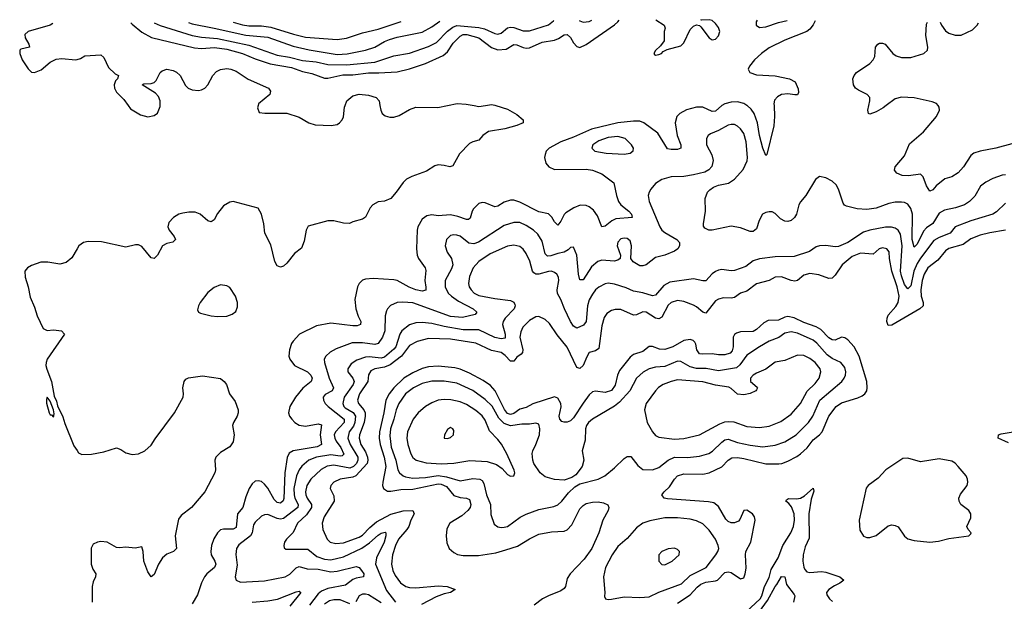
# Model space of a CAD drawing. Header units: inches. Extents: x 1649636 to 1815363, y 506543 to 641975.
# Tile 290 of 656: x 1649636 to 1655883, y 636855 to 640544. Entities that reach past the tile are written whole.
import ezdxf

# ---------------------------------------------------------------- set-up
doc = ezdxf.new("R2010")
doc.units = ezdxf.units.IN
doc.header["$MEASUREMENT"] = 0
for name, color, linetype in [('B6643', 7, 'Continuous'), ('B6644', 7, 'Continuous'), ('B6653', 7, 'Continuous'), ('B6654', 7, 'Continuous')]:
    doc.layers.add(name, color=color, linetype=linetype)

msp = doc.modelspace()

# ---------------------------------------------------------------- linework, layer by layer
at = {"layer": 'B6643', "color": 5, "elevation": 580}
msp.add_lwpolyline([(1650000, 639089.9), (1649966.9, 639033.1), (1649930, 639004.2), (1649890, 638993), (1649813.6, 639006.4), (1649770, 639005.7), (1649710, 638985.7), (1649684.9, 638970), (1649669.4, 638950), (1649670.1, 638910), (1649689.6, 638850), (1649703.3, 638783.3), (1649730, 638721.3), (1649746.1, 638666.1), (1649784.4, 638584.4), (1649810, 638571.9), (1649850, 638577.7), (1649900.5, 638570), (1649920.2, 638550), (1649811.2, 638390), (1649803.3, 638370), (1649802.8, 638350), (1649807.2, 638327.2), (1649837.8, 638250), (1649855.6, 638155.6), (1649870, 638123.6), (1649875.7, 638095.7), (1649910, 638025.2), (1649922.6, 637982.6), (1649980.2, 637840.2), (1650000, 637811.6)], dxfattribs=at)
msp.add_lwpolyline([(1649810, 638149.4), (1649805.8, 638134.2), (1649807.1, 638112.9), (1649823.2, 638050), (1649830, 638038.5), (1649837, 638037), (1649850, 638023.7), (1649855.3, 638044.7), (1649850.6, 638070.6), (1649830, 638124.5)], close=True, dxfattribs=at)
at = {"layer": 'B6644', "color": 5, "elevation": 580}
msp.add_lwpolyline([(1649846.5, 640520.8), (1649830, 640509), (1649690.7, 640470), (1649669.1, 640450.9), (1649670.4, 640430), (1649693.4, 640390), (1649698, 640370), (1649642.6, 640357.4), (1649636.3, 640350), (1649636, 640330), (1649652.3, 640290), (1649690, 640232.2), (1649710, 640211.8), (1649730, 640208.7), (1649773.1, 640226.9), (1649830, 640274), (1649867.2, 640292.8), (1649902.7, 640297.3), (1649990, 640290.3), (1650000, 640292.6)], dxfattribs=at)
at = {"layer": 'B6653', "color": 5}
for points, elevation in [([(1652656.4, 640000), (1652730, 639977), (1652790, 639942.4), (1652831, 639910), (1652830.8, 639890), (1652790, 639873), (1652712.9, 639852.9), (1652610, 639834), (1652574.8, 639810), (1652550, 639779), (1652510, 639769.3), (1652490, 639759.3), (1652426.2, 639693.8), (1652383.7, 639616.3), (1652366, 639610), (1652330, 639619.7), (1652290, 639623.1), (1652270, 639616.9), (1652216.1, 639583.9), (1652124.9, 639550), (1652090, 639531.6), (1652068.4, 639511.6), (1652025.3, 639450), (1651990, 639410.5), (1651950, 639393.7), (1651910, 639389), (1651875.6, 639370), (1651859.1, 639350), (1651830, 639292.3), (1651810, 639278.4), (1651750, 639262), (1651728.5, 639251.5), (1651690, 639254.5), (1651630, 639268.2), (1651590, 639268.2), (1651466, 639234), (1651453.1, 639210), (1651440.3, 639139.7), (1651424.7, 639095.3), (1651379.5, 639060.5), (1651330, 638998.8), (1651310, 638981.5), (1651290, 638975.1), (1651270, 638983.9), (1651255.7, 639010), (1651230, 639115.1), (1651191, 639191), (1651183.9, 639250), (1651170.6, 639310), (1651150, 639349.7), (1650990, 639390.5), (1650970, 639387.8), (1650930, 639364.2), (1650890, 639315.5), (1650870, 639274.2), (1650850, 639262.8), (1650830, 639267.4), (1650781.8, 639310), (1650750, 639323), (1650710, 639323.2), (1650670, 639316.7), (1650646.5, 639310), (1650612.2, 639290), (1650582.5, 639257.5), (1650575.5, 639230), (1650583.5, 639210), (1650615.3, 639170), (1650624.5, 639150), (1650607.3, 639132.7), (1650570, 639124.7), (1650541, 639110), (1650510, 639051.1), (1650490, 639028.5), (1650470, 639033.1), (1650410, 639105.6), (1650390, 639116.1), (1650370, 639116.5), (1650310, 639101.5), (1650154.5, 639134.5), (1650070, 639136.5), (1650040.5, 639130), (1650011.7, 639110), (1650000, 639089.9)], 580), ([(1650324.1, 640000), (1650339.1, 639979.1), (1650401.7, 639941.7), (1650450, 639927.3), (1650490, 639936.3), (1650510, 639950.8), (1650527.3, 639992.7), (1650527.4, 640000)], 580), ([(1654089.8, 640000), (1654050, 639964.7), (1654030, 639962.8), (1653970, 639989.4), (1653930, 639989.9), (1653867.5, 639972.5), (1653824.1, 639950), (1653805.3, 639930), (1653794.1, 639890), (1653806.3, 639810), (1653830.2, 639749.8), (1653830.1, 639729.9), (1653810, 639721.8), (1653770, 639720.9), (1653746.1, 639726.1), (1653684.2, 639824.2), (1653595.1, 639890), (1653570, 639899.9), (1653530, 639900.9), (1653430, 639889.2), (1653263.8, 639850), (1653150, 639799.5), (1653069.1, 639770), (1652994.3, 639730), (1652976.9, 639710), (1652969.2, 639690), (1652966.4, 639670), (1652974.2, 639634.2), (1652992.2, 639610), (1653030, 639594.7), (1653230, 639595.1), (1653270, 639589.5), (1653330, 639567.3), (1653404.9, 639510), (1653422.1, 639430), (1653436.1, 639390), (1653450.2, 639370), (1653500.7, 639330), (1653518.5, 639310), (1653521, 639290), (1653419, 639281), (1653392.4, 639267.6), (1653350, 639234), (1653330, 639229.6), (1653301.1, 639301.1), (1653275.7, 639335.7), (1653250, 639356.9), (1653230, 639365.2), (1653192.7, 639367.3), (1653151.3, 639350), (1653101.2, 639318.8), (1653090, 639308), (1653070, 639266.6), (1653050, 639241.1), (1653030, 639262.7), (1653012.3, 639292.3), (1652990, 639313.1), (1652930, 639326.3), (1652810, 639386.1), (1652770, 639398.5), (1652750, 639399.9), (1652710, 639387.7), (1652670, 639360.7), (1652650, 639356.5), (1652590, 639383.4), (1652570, 639385.5), (1652550, 639377.8), (1652515.3, 639344.7), (1652507.1, 639330), (1652494.9, 639285.1), (1652483.4, 639276.6), (1652470, 639276.5), (1652415.8, 639295.8), (1652370, 639305.7), (1652290, 639301), (1652250, 639305.5), (1652219.8, 639300.2), (1652190, 639279.2), (1652163, 639230), (1652157.4, 639210), (1652153.4, 639090), (1652158.6, 639050), (1652167.1, 639030), (1652208.4, 638970), (1652213.6, 638953.6), (1652206.2, 638890), (1652213.3, 638846.7), (1652212, 638828), (1652190, 638823.1), (1652150, 638831.3), (1652107.8, 638847.8), (1652030, 638889.9), (1652010, 638895), (1651878, 638902), (1651830, 638898.8), (1651810, 638892.2), (1651789.3, 638870.7), (1651779.1, 638850), (1651761.4, 638770), (1651768.1, 638710), (1651783.7, 638663.7), (1651801.2, 638630), (1651798, 638610), (1651777.8, 638602.2), (1651750, 638601.4), (1651610, 638619), (1651518.6, 638601.4), (1651412.2, 638550), (1651370, 638505.6), (1651360.3, 638490), (1651346.9, 638450), (1651344.4, 638410), (1651350.2, 638390), (1651379.6, 638350), (1651462.2, 638310), (1651482.7, 638290), (1651492.3, 638270), (1651484.9, 638250), (1651432.2, 638207.8), (1651386.3, 638150), (1651349.3, 638090), (1651341.6, 638050), (1651348.1, 638030), (1651361.6, 638010), (1651381.6, 637990), (1651410, 637972.2), (1651450, 637965.4), (1651530, 637981.4), (1651550, 637974), (1651542, 637910), (1651550.7, 637850), (1651524.1, 637835.9), (1651370.4, 637810), (1651345.8, 637794.2), (1651333.6, 637766.4), (1651318.4, 637670), (1651312.2, 637507.8), (1651307.4, 637492.6), (1651290, 637478), (1651270, 637482.4), (1651250, 637501.6), (1651210, 637573.4), (1651190, 637598.8), (1651170, 637614.4), (1651150, 637619.3), (1651130, 637616.1), (1651110, 637599.8), (1651091.9, 637570), (1651070, 637516.9), (1651052.2, 637450), (1651018.4, 637410), (1651010, 637324), (1650990, 637313.1), (1650930, 637313.4), (1650910, 637308.2), (1650890, 637288.7), (1650868.4, 637251.6), (1650853.5, 637210), (1650848, 637170), (1650851.6, 637150), (1650874.3, 637110), (1650879.4, 637090), (1650870.9, 637070), (1650824.3, 637030), (1650808.8, 637010), (1650790, 636971.3), (1650763.4, 636896.6), (1650730, 636838.7)], 620), ([(1651148.3, 640000), (1651145.3, 639985.3), (1651155.3, 639955.3), (1651190.3, 639950.3), (1651330, 639951.2), (1651410, 639926.3), (1651470.2, 639890.2), (1651510, 639877.3), (1651612.8, 639872.8), (1651650, 639880.2), (1651665.1, 639890), (1651682.2, 639910), (1651690, 639928.2), (1651696.5, 639990), (1651700.5, 640000)], 580), ([(1651921.8, 640000), (1651927.1, 639970), (1651936.3, 639950), (1651954.4, 639934.4), (1651985, 639925), (1652010, 639925.6), (1652044.3, 639935.7), (1652110, 639974.2), (1652150, 639988.4), (1652288, 639988), (1652350.3, 640000)], 580), ([(1652518.3, 640000), (1652550, 639994.3), (1652591.4, 640000)], 580), ([(1654421.8, 640000), (1654425, 639930), (1654421.4, 639870), (1654376.4, 639690), (1654370, 639682), (1654350, 639729.2), (1654330, 639809.4), (1654317.1, 639890), (1654295, 639950), (1654276.3, 639976.3), (1654251, 640000)], 620), ([(1655133, 640000), (1655113.9, 639986.1), (1655070, 639959.7), (1655030, 639945.6), (1655021.2, 639950), (1655017.6, 639970), (1655023.7, 640000)], 620), ([(1655930, 639756.3), (1655830, 639728.6), (1655730.2, 639709.8), (1655690, 639697.6), (1655670, 639683.1), (1655623.2, 639610), (1655590, 639572.1), (1655550, 639548.3), (1655506, 639534), (1655450.7, 639490), (1655430, 639466), (1655410, 639456), (1655390, 639489.4), (1655368, 639548), (1655350, 639564), (1655274.6, 639554.6), (1655235.6, 639555.6), (1655201.2, 639570), (1655186, 639590), (1655189.3, 639610), (1655250, 639680.5), (1655282.2, 639757.8), (1655370, 639832), (1655452.8, 639930), (1655470.7, 639970), (1655469.8, 639989.8), (1655462.2, 640000)], 620), ([(1655890, 639559.9), (1655870, 639557), (1655810, 639537.3), (1655765.4, 639514.6), (1655732.7, 639487.3), (1655696.2, 639423.8), (1655662.4, 639390), (1655629.2, 639370.8), (1655572.2, 639350), (1655503, 639337), (1655470, 639316.5), (1655430, 639250.8), (1655390, 639224.4), (1655370, 639202), (1655330, 639120.9), (1655310, 639101.3), (1655298.7, 639150), (1655299.9, 639310), (1655290, 639345.7), (1655270, 639373.6), (1655250, 639384), (1655230, 639387.6), (1655190, 639386.5), (1655150, 639377.6), (1655070, 639347.9), (1655010, 639339.5), (1654950, 639344.5), (1654882, 639362), (1654868.3, 639368.3), (1654860.1, 639380.1), (1654831.6, 639470), (1654816.1, 639496.1), (1654790, 639519.5), (1654750, 639542), (1654710.8, 639549.2), (1654684, 639530), (1654624.2, 639430), (1654590.2, 639389.8), (1654579.6, 639370), (1654564.6, 639310), (1654551.1, 639288.9), (1654530, 639271.5), (1654510, 639265.1), (1654490, 639265.4), (1654462, 639282), (1654430, 639315.8), (1654410, 639325.1), (1654390, 639325.7), (1654370, 639321.7), (1654348.9, 639310), (1654326.5, 639270), (1654310, 639217.2), (1654290, 639200.7), (1654270, 639201.6), (1654210, 639223), (1654150, 639234.3), (1654030, 639209.6), (1654008, 639210), (1653982.4, 639222.4), (1653974.5, 639234.5), (1653973.6, 639250), (1653987.9, 639330), (1653985.5, 639410), (1654000.3, 639450), (1654014, 639466), (1654037.6, 639482.4), (1654070, 639494.4), (1654132, 639508), (1654170, 639531.6), (1654226.5, 639593.5), (1654251, 639649), (1654253.3, 639670), (1654245.6, 639770), (1654230, 639822.3), (1654210, 639852.1), (1654190, 639869.8), (1654170, 639878.8), (1654150, 639880.3), (1654130, 639875.3), (1654070, 639842), (1654019, 639821), (1654004.9, 639810), (1653993.4, 639790), (1653992.8, 639750), (1654026.7, 639686.7), (1654036.2, 639650), (1654026.8, 639613.2), (1654007.8, 639592.2), (1653982, 639578), (1653910, 639559.2), (1653850, 639549.6), (1653770, 639547.3), (1653710, 639531.1), (1653670, 639505.6), (1653640.3, 639470), (1653630.3, 639450), (1653624.2, 639430), (1653628.9, 639390), (1653697.7, 639230), (1653710.1, 639210.1), (1653730, 639194), (1653806, 639150), (1653821.3, 639130), (1653821.1, 639110), (1653812, 639090), (1653790, 639075.6), (1653730, 639050.8), (1653670, 639036.1), (1653610, 638989.7), (1653590, 638982.3), (1653570, 638983.1), (1653527.3, 639007.3), (1653512.6, 639030), (1653517.2, 639110), (1653510, 639140.7), (1653490, 639156.4), (1653470, 639159.2), (1653450, 639154.8), (1653430, 639132), (1653427.1, 639110), (1653448.8, 639050), (1653444.9, 639030), (1653430, 639019.1), (1653406.8, 639013.2), (1653330, 639018.6), (1653303.2, 639010), (1653263.1, 638976.9), (1653210, 638893.7), (1653193.3, 638893.3), (1653190, 638894), (1653182, 638930), (1653170.5, 639050.5), (1653150, 639101.2), (1653130, 639099.5), (1653115.9, 639084.1), (1653090.1, 639069.9), (1653050, 639062.1), (1653005.7, 639045.7), (1652984, 639044), (1652970, 639058.7), (1652950, 639139.7), (1652924, 639184), (1652895.3, 639210), (1652850, 639239.8), (1652810, 639257.8), (1652770, 639258.2), (1652710, 639237.8), (1652546.7, 639133.3), (1652517.8, 639122.2), (1652485.9, 639125.9), (1652430, 639170.6), (1652410, 639178.1), (1652390, 639180.2), (1652370, 639175), (1652343.8, 639150), (1652336, 639110), (1652348.4, 639070), (1652376.1, 639030), (1652383.3, 638990), (1652376.2, 638963.8), (1652335, 638890), (1652335.9, 638850), (1652355.3, 638810), (1652375, 638790), (1652419.2, 638759.2), (1652513.1, 638710), (1652537, 638690), (1652525.4, 638674.6), (1652444.8, 638655.2), (1652370, 638661.2), (1652130, 638748.6), (1652066.7, 638753.3), (1652030.1, 638749.9), (1651989.4, 638730.6), (1651969.4, 638710.6), (1651962.9, 638697.1), (1651955.1, 638664.9), (1651952.8, 638570), (1651937.2, 638530), (1651910, 638490.7), (1651890, 638484.7), (1651810, 638495.5), (1651745.4, 638494.6), (1651644.4, 638455.6), (1651605.6, 638434.4), (1651577.3, 638410), (1651568.4, 638390), (1651569.4, 638370), (1651599.6, 638270), (1651626.7, 638210), (1651617.8, 638190), (1651573, 638167), (1651561.5, 638150), (1651564.1, 638130), (1651574.6, 638110), (1651592.5, 638090), (1651694.6, 638010), (1651694.8, 637990), (1651639, 637930), (1651632, 637910), (1651634.5, 637890), (1651644.1, 637870), (1651674.1, 637830), (1651692, 637788), (1651682.8, 637777.2), (1651670, 637775.2), (1651610, 637783.1), (1651518.3, 637770), (1651470, 637749.9), (1651426.8, 637713.2), (1651409.1, 637690), (1651392.7, 637650), (1651376.3, 637570), (1651376.4, 637530), (1651381.3, 637510), (1651401.9, 637470), (1651399.8, 637450), (1651310, 637380.7), (1651290, 637377), (1651270, 637379.7), (1651210, 637405.7), (1651190, 637404.1), (1651170, 637395.1), (1651130, 637358), (1651119.8, 637340.2), (1651110.1, 637290), (1651099.5, 637270), (1651026.9, 637213.1), (1651011.4, 637190), (1651007.3, 637152.7), (1651015.1, 637084.9), (1651003.1, 637010), (1651009.2, 636989.2), (1651036.9, 636976.9), (1651190, 636985.5), (1651319.7, 637010), (1651350, 637026.6), (1651390, 637067.8), (1651410, 637076.6), (1651460.3, 637060.3), (1651530, 637058.9), (1651610, 637042.4), (1651650, 637045.6), (1651770, 637075.2), (1651790, 637069), (1651804.5, 637050), (1651818.6, 637030), (1651816.3, 637010), (1651770, 637001.2), (1651750, 636992.8), (1651702.5, 636957.5), (1651590, 636936.6), (1651550, 636920.4), (1651530, 636902.7), (1651473.8, 636830)], 640), ([(1655890, 639380.4), (1655834.1, 639325.9), (1655810, 639311.2), (1655670.9, 639269.1), (1655570, 639230.6), (1655539.3, 639190), (1655470, 639162.2), (1655436.6, 639143.4), (1655350, 639030.9), (1655330, 638997.8), (1655309.5, 638950), (1655290, 638856.9), (1655270, 638836.5), (1655250, 638865.4), (1655230, 638919.3), (1655224.5, 638950), (1655235.7, 639110), (1655223.7, 639183.7), (1655210, 639208.5), (1655190, 639221.6), (1655167.7, 639227.7), (1655130, 639227.8), (1655030.6, 639210), (1654990, 639196.8), (1654890.2, 639130), (1654830, 639105.6), (1654810, 639102.9), (1654750, 639111.1), (1654710, 639109.7), (1654690, 639103), (1654645.9, 639074.1), (1654550, 639041.2), (1654430, 639039.9), (1654330, 639027.6), (1654290, 639014.6), (1654242, 638978), (1654170, 638954), (1654150, 638952), (1654090, 638958.7), (1654070, 638955.8), (1654050, 638947.7), (1654030, 638932.2), (1653990, 638887.7), (1653970, 638887), (1653910, 638899.8), (1653761, 638879), (1653722.3, 638857.7), (1653670, 638797.4), (1653650, 638792.3), (1653590, 638811.6), (1653530, 638822.6), (1653484.3, 638844.3), (1653410, 638867), (1653370, 638873), (1653350, 638869.8), (1653310, 638848.2), (1653290, 638829.8), (1653270, 638802.2), (1653250, 638767.6), (1653237.5, 638730), (1653230, 638629.6), (1653213.2, 638606.8), (1653170, 638587), (1653150, 638600.2), (1653129.6, 638629.6), (1653091.6, 638710), (1653070, 638769.7), (1653048.3, 638808.3), (1653046.4, 638830), (1653056.2, 638890), (1653053.8, 638910), (1653043.8, 638930), (1653030, 638941.5), (1653010, 638948.4), (1652990, 638947.5), (1652930, 638929.5), (1652910, 638930.4), (1652898.7, 638938.7), (1652889.4, 638950), (1652872.4, 639012.4), (1652850, 639062.2), (1652830, 639088.8), (1652810, 639104.8), (1652770, 639114), (1652730, 639108.1), (1652621.9, 639058.1), (1652549.1, 639010.9), (1652512.8, 638970), (1652490, 638914.5), (1652484.1, 638870), (1652488, 638850), (1652499.3, 638830), (1652519.7, 638810), (1652550, 638795.1), (1652650, 638775.7), (1652750, 638763.2), (1652770, 638752.7), (1652777.3, 638737.3), (1652779.8, 638730), (1652773.1, 638710), (1652715.1, 638650), (1652702.6, 638630), (1652699.8, 638610), (1652717, 638550), (1652715.4, 638524.6), (1652690, 638520.7), (1652650, 638527.6), (1652550, 638577.7), (1652450, 638577.6), (1652330, 638598.2), (1652250, 638617.1), (1652190, 638623.2), (1652150, 638620.5), (1652110, 638608.2), (1652061, 638570), (1652047.3, 638550), (1652022.4, 638470), (1652010, 638453.5), (1651950, 638404.6), (1651930, 638398.2), (1651853.8, 638406.2), (1651830, 638404.4), (1651774.6, 638385.4), (1651738.9, 638361.1), (1651717.1, 638330), (1651717.6, 638310), (1651750.1, 638270), (1651757.1, 638250), (1651750.9, 638230), (1651695.1, 638150), (1651686.8, 638110), (1651693, 638090), (1651701.2, 638081.2), (1651752.4, 638052.4), (1651767.3, 638030), (1651763.3, 637990), (1651753.3, 637966.7), (1651727, 637930), (1651718.4, 637890), (1651732.5, 637850), (1651781.5, 637770), (1651782.2, 637750), (1651772.3, 637730), (1651753, 637710), (1651730, 637699.8), (1651630, 637718.5), (1651587.3, 637712.8), (1651549.7, 637690.3), (1651482.1, 637630), (1651457.9, 637590), (1651449.3, 637550), (1651450.5, 637530), (1651460.1, 637510), (1651488.2, 637470), (1651486.8, 637450), (1651456.2, 637403.8), (1651399.5, 637350), (1651370, 637291.7), (1651329, 637250), (1651316.5, 637230), (1651311.8, 637210), (1651314, 637194), (1651325.3, 637185.3), (1651464.8, 637184.8), (1651520.3, 637140.3), (1651570, 637123), (1651610, 637118.5), (1651690, 637137.9), (1651807.3, 637192.7), (1651854.8, 637225.2), (1651910, 637275.3), (1651930, 637287.6), (1651954, 637294), (1651959.3, 637290), (1651958.3, 637270), (1651949.1, 637230), (1651898.7, 637130), (1651894.4, 637090), (1651964.1, 636924.1), (1652019.5, 636850)], 660), ([(1655890, 639209.2), (1655790, 639192.6), (1655730, 639176.7), (1655670, 639153.2), (1655622.4, 639117.6), (1655530, 639092), (1655510, 639078.9), (1655460.5, 639019.5), (1655398, 638970), (1655374.7, 638930), (1655362.6, 638890), (1655353.8, 638830), (1655356, 638790), (1655367.8, 638750), (1655367.2, 638730), (1655346.7, 638710), (1655170, 638605.7), (1655145.4, 638605.4), (1655137, 638630), (1655138.7, 638650), (1655146.7, 638670), (1655195.3, 638724.7), (1655210.2, 638749.8), (1655215.1, 638790), (1655203.2, 638850), (1655169.1, 638950), (1655153.7, 639030), (1655151.8, 639071.8), (1655138.3, 639090), (1655110, 639097.3), (1655087.8, 639090), (1655050, 639056.1), (1654970, 639062.7), (1654918.5, 639041.5), (1654854.1, 638990), (1654810, 638922.7), (1654790, 638905.3), (1654770, 638903.2), (1654706.1, 638926.1), (1654650, 638933.8), (1654610, 638924.1), (1654571, 638889), (1654554.1, 638885.9), (1654530, 638890.5), (1654470, 638912.9), (1654430, 638912.1), (1654390, 638889.2), (1654310, 638869.3), (1654250, 638822.8), (1654209.6, 638810.4), (1654170, 638782.9), (1654150, 638777), (1654100.4, 638779.6), (1654070, 638772.4), (1654050, 638760.7), (1653990, 638683.5), (1653970, 638688.3), (1653930, 638722), (1653910, 638732.8), (1653850, 638757.7), (1653810, 638763.4), (1653770.1, 638749.9), (1653750, 638732.8), (1653710, 638658.2), (1653690, 638646.1), (1653670, 638650.9), (1653610, 638689.9), (1653590, 638691.7), (1653550, 638671.2), (1653530, 638670.5), (1653450, 638705.8), (1653413.8, 638706.2), (1653390, 638699.7), (1653360, 638680), (1653344.9, 638655.1), (1653330, 638602.7), (1653310, 638458.9), (1653290, 638444), (1653250, 638433.6), (1653233.3, 638406.7), (1653210, 638350.8), (1653190, 638331.6), (1653170, 638337.6), (1653110, 638467.1), (1653044.9, 638544.9), (1652997.1, 638617.1), (1652970, 638643.5), (1652930, 638662.3), (1652910, 638660.4), (1652870, 638636.8), (1652827.1, 638592.9), (1652815.1, 638564.9), (1652810.1, 638530), (1652827.1, 638450), (1652826.4, 638433.6), (1652817.7, 638422.3), (1652790, 638404.2), (1652770, 638377.7), (1652750, 638378), (1652715.2, 638415.2), (1652690, 638432.8), (1652630, 638446.7), (1652530, 638491.5), (1652370, 638517.4), (1652230, 638521.5), (1652157.2, 638502.8), (1652110, 638477.7), (1652057.7, 638410), (1651985.4, 638354.6), (1651950, 638340.5), (1651890.1, 638329.9), (1651863.5, 638316.5), (1651848.2, 638291.8), (1651843.8, 638250), (1651791, 638170), (1651779.1, 638130), (1651784.5, 638110), (1651818.4, 638070), (1651827.1, 638050), (1651828.8, 638030), (1651821.8, 637990), (1651791, 637910), (1651789.1, 637890), (1651799.9, 637850), (1651830, 637802.9), (1651843.4, 637770), (1651845.6, 637750), (1651841.2, 637730), (1651768.5, 637651.5), (1651750, 637642.2), (1651668.4, 637630), (1651630, 637611.8), (1651610.3, 637590), (1651606.5, 637570), (1651630, 637523.1), (1651631.5, 637490), (1651567.1, 637390), (1651554.2, 637350), (1651560.2, 637310), (1651586.9, 637250), (1651606.7, 637230), (1651642.7, 637222.7), (1651690, 637226.7), (1651790, 637261), (1651810, 637273.7), (1651857.1, 637322.9), (1651900.2, 637359.8), (1651990, 637407.7), (1652068.7, 637428.7), (1652130.3, 637430), (1652139.1, 637410), (1652117, 637370), (1652104.3, 637330), (1652093, 637310), (1652040.3, 637250), (1652021, 637210), (1652001.2, 637150), (1651995.4, 637090), (1652004.3, 637050), (1652018.7, 637018.7), (1652051.7, 636971.7), (1652086.7, 636950), (1652110, 636941.7), (1652150, 636939.9), (1652290, 636952.7), (1652348.2, 636948.2), (1652399.5, 636930), (1652368.2, 636910), (1652330, 636901.7), (1652277.5, 636882.5), (1652184.9, 636835.1)], 680), ([(1653810, 636844.1), (1653890, 636895.1), (1653934.2, 636945.8), (1653957, 636963), (1653990, 636977), (1654050, 636984.2), (1654063.5, 636990), (1654110, 637037.2), (1654130, 637042.2), (1654150, 637036.8), (1654210, 636998.3), (1654230, 637004.2), (1654239.7, 637030), (1654244.7, 637064.7), (1654239.9, 637150), (1654242.9, 637170), (1654274.4, 637230), (1654301.3, 637370), (1654298, 637390), (1654285.1, 637410), (1654250, 637432.8), (1654230, 637431.3), (1654205.4, 637374.6), (1654196.5, 637363.5), (1654170, 637353.3), (1654150, 637353.8), (1654130, 637361.8), (1654115.4, 637375.4), (1654070, 637455.8), (1654039.1, 637479.1), (1654007, 637487), (1653745.2, 637505.2), (1653724.5, 637510), (1653709.7, 637530), (1653724, 637550), (1653758.5, 637581.5), (1653790.4, 637629.6), (1653810, 637650.2), (1653850, 637662.6), (1653970, 637661.8), (1654010, 637670.7), (1654091.5, 637708.5), (1654131.7, 637750), (1654154.8, 637765.2), (1654190, 637766.3), (1654230, 637760.3), (1654370, 637727.7), (1654452, 637728), (1654472, 637730), (1654510, 637743.7), (1654566.7, 637773.3), (1654590, 637790.9), (1654631.2, 637828.8), (1654670, 637879.8), (1654709.9, 637910.1), (1654727.3, 637930), (1654769.6, 638030.4), (1654816.5, 638090), (1654850, 638114.6), (1654954.5, 638145.5), (1654981.7, 638158.3), (1654997.4, 638170), (1655009.8, 638190), (1655013.5, 638210), (1655010.6, 638250), (1654962.5, 638410), (1654930, 638469.8), (1654890, 638512.9), (1654870, 638526.6), (1654850, 638530.9), (1654810, 638512.5), (1654790, 638513.6), (1654770, 638525.9), (1654718.2, 638578.2), (1654690, 638595.8), (1654610, 638624.4), (1654550, 638652.8), (1654510, 638661), (1654490, 638657.9), (1654450, 638638), (1654383.6, 638636.4), (1654357.8, 638622.2), (1654310, 638578.4), (1654290, 638566.9), (1654210, 638563.7), (1654183.8, 638556.2), (1654171.8, 638548.2), (1654162.3, 638530), (1654161.9, 638470), (1654155.4, 638444.6), (1654144.3, 638430), (1654110, 638417.6), (1654070, 638418.4), (1654030, 638425.4), (1653970, 638421.7), (1653950, 638425.7), (1653931.4, 638450), (1653925.5, 638485.5), (1653918.7, 638498.7), (1653909.4, 638509.4), (1653890, 638514.9), (1653850, 638508.7), (1653780.2, 638470), (1653730, 638451.7), (1653694.8, 638454.8), (1653650, 638472.2), (1653630, 638471.8), (1653590, 638438.7), (1653530, 638420.7), (1653510, 638403.2), (1653441.2, 638318.8), (1653428.1, 638290), (1653414.4, 638225.6), (1653390, 638193.2), (1653350, 638179.4), (1653290, 638187.3), (1653270, 638182.7), (1653250, 638165.7), (1653210, 638111.7), (1653150, 638017.9), (1653130, 637999.2), (1653110, 637991.4), (1653090, 637990.8), (1653075.9, 637995.9), (1653062.6, 638010), (1653059.2, 638030), (1653072, 638088), (1653069.9, 638110), (1653050, 638144.3), (1653030, 638151.6), (1652891.5, 638108.5), (1652850, 638084.4), (1652810, 638074.6), (1652770, 638046.4), (1652750, 638040.6), (1652730, 638047), (1652711.4, 638071.4), (1652651.8, 638190), (1652622.9, 638222.9), (1652575.9, 638255.9), (1652490, 638301.2), (1652430, 638328), (1652396.4, 638336.4), (1652290, 638346.6), (1652230, 638341.3), (1652190, 638331.7), (1652130, 638304.3), (1652072.1, 638270), (1652009.6, 638210), (1651979.6, 638170), (1651958.8, 638130), (1651946, 638050), (1651918.3, 637930), (1651917, 637890), (1651923.3, 637850), (1651949.4, 637770), (1651959.1, 637710), (1651939.8, 637610), (1651938.6, 637590), (1651944.5, 637570), (1651970, 637553.9), (1651990, 637553.4), (1652055.1, 637564.9), (1652130, 637565.8), (1652290, 637599.2), (1652310, 637597.8), (1652342.8, 637582.8), (1652390, 637526.5), (1652430, 637512.8), (1652470, 637509.3), (1652490, 637500.3), (1652499.1, 637470), (1652494.6, 637450), (1652480.2, 637430), (1652441.8, 637398.2), (1652365.5, 637350), (1652346.1, 637313.9), (1652340.8, 637270), (1652346.1, 637226.1), (1652361.6, 637190), (1652390, 637164.2), (1652413, 637153), (1652450, 637145.2), (1652546.4, 637146.4), (1652656.5, 637163.5), (1652719.5, 637180.5), (1652794.2, 637205.8), (1652870, 637251.8), (1652930, 637280.2), (1653010, 637296), (1653090, 637299.7), (1653110, 637309.1), (1653139.9, 637340.1), (1653190, 637440.7), (1653210, 637461.7), (1653230, 637474.5), (1653270, 637484.4), (1653305.5, 637485.5), (1653340.3, 637480.3), (1653367, 637467), (1653373.7, 637450), (1653370.2, 637430), (1653335.4, 637370), (1653309.5, 637290), (1653265.9, 637190), (1653218.1, 637121.9), (1653127.5, 637030), (1653110, 637000.5), (1653098.1, 636950), (1653090, 636937.2), (1653070, 636920.8), (1652990, 636890.6), (1652953.1, 636870), (1652899.5, 636830)], 720), ([(1650000, 637811.6), (1650010, 637797.1), (1650030, 637786.4), (1650091.4, 637788.6), (1650170, 637803.2), (1650250, 637829.2), (1650278.3, 637818.3), (1650310, 637796.5), (1650350, 637785.5), (1650390, 637790.2), (1650430, 637810.2), (1650470, 637845.5), (1650494.5, 637885.5), (1650618.7, 638050), (1650673.3, 638150), (1650676.2, 638170), (1650672, 638210), (1650679.1, 638250), (1650690, 638264.9), (1650706.9, 638273.1), (1650795.6, 638284.4), (1650910, 638267.9), (1650934.3, 638250), (1650947.8, 638230), (1650966.3, 638170), (1651003, 638123), (1651022.3, 638070), (1651022, 638050), (1651015, 638030), (1650991.9, 637990), (1650987, 637970), (1650997.5, 637910), (1650990, 637867.2), (1650970, 637834.6), (1650910, 637799.5), (1650880.7, 637770), (1650874, 637750), (1650877.8, 637690), (1650874.7, 637670), (1650811.1, 637550), (1650725, 637450), (1650660.8, 637399.2), (1650643, 637377), (1650622.2, 637270), (1650631, 637189), (1650612.8, 637170), (1650570, 637153.9), (1650541.5, 637130), (1650517.2, 637090), (1650490, 637025.6), (1650470, 637009.4), (1650450, 637041.1), (1650423.4, 637110), (1650419.5, 637170), (1650410, 637200.5), (1650368.7, 637191.3), (1650310, 637198.2), (1650270, 637193.5), (1650250, 637196.9), (1650190, 637230.8), (1650150, 637234.5), (1650129.5, 637230.5), (1650102.9, 637217.1), (1650088.5, 637191.5), (1650090.1, 637090), (1650099.4, 637059.4), (1650119.5, 637030), (1650117.3, 637010), (1650102.2, 636977.8), (1650096.4, 636950), (1650095.8, 636850)], 580), ([(1655910, 637861.2), (1655843.5, 637890), (1655845.8, 637910), (1655862.2, 637917.8), (1655990, 637938.4)], 680), ([(1654217.9, 636762.1), (1654333.3, 636870), (1654343.7, 636890), (1654361.4, 636950), (1654390, 637006.5), (1654403.9, 637056.1), (1654447.1, 637130), (1654477.9, 637210), (1654528.4, 637290), (1654544.8, 637330), (1654552.3, 637370), (1654550.6, 637410.6), (1654533.4, 637453.4), (1654515.9, 637475.9), (1654496.9, 637490), (1654500.8, 637499.2), (1654512.6, 637507.4), (1654565.1, 637505.1), (1654590.4, 637509.6), (1654615.1, 637524.9), (1654670, 637572.9), (1654673.8, 637553.8), (1654656.8, 637503.2), (1654641.7, 637410), (1654643.7, 637256.3), (1654618.7, 637201.3), (1654606.1, 637150), (1654605.2, 637110), (1654610.7, 637070.7), (1654616.3, 637056.3), (1654630, 637042.2), (1654650, 637038.7), (1654723.7, 637043.7), (1654750, 637039.8), (1654839.5, 637010), (1654865.3, 636990), (1654839.5, 636970), (1654805.9, 636954.1), (1654770.2, 636930), (1654755.3, 636910), (1654757.1, 636897.1), (1654774, 636870), (1654793.5, 636853.5)], 680), ([(1654329.6, 636790), (1654380.2, 636859.8), (1654428.1, 636950), (1654439.2, 636960.8), (1654470, 637011.8), (1654490, 637010.8), (1654501.7, 636961.7), (1654550, 636899.1), (1654553, 636890), (1654544.8, 636850)], 660), ([(1651110, 636848.9), (1651210, 636857.3), (1651270.9, 636869.1), (1651390, 636915.5), (1651410, 636919.3), (1651420.5, 636910), (1651350, 636823.7)], 620), ([(1651730, 636838.9), (1651670, 636864.8), (1651630, 636865.4), (1651602.5, 636857.5), (1651570, 636836.7)], 660), ([(1651930, 636846.2), (1651850, 636896), (1651830, 636901.3), (1651810, 636900.2), (1651790.5, 636889.5), (1651768.8, 636851.2)], 660)]:
    msp.add_lwpolyline(points, dxfattribs=dict(at, elevation=elevation))
for points, elevation in [([(1653430, 639802.7), (1653370, 639796.6), (1653310, 639776), (1653272.2, 639750), (1653265.3, 639730), (1653284, 639710), (1653356.9, 639696.9), (1653470, 639691.6), (1653510, 639697.6), (1653527.6, 639712.4), (1653529.6, 639730), (1653517.4, 639750), (1653477.4, 639790)], 640), ([(1650910, 638862.4), (1650870, 638846), (1650830, 638814), (1650782, 638750), (1650770.7, 638730), (1650764.5, 638704.5), (1650771.3, 638690), (1650783, 638683), (1650850, 638664.9), (1650890, 638661.3), (1650950, 638664.4), (1650983.3, 638676.7), (1651007.3, 638692.7), (1651017.2, 638722.8), (1651017.6, 638750), (1651006, 638790), (1650970, 638844.5), (1650950, 638856.9)], 620), ([(1654530, 638564.4), (1654490, 638555.6), (1654452, 638528), (1654390, 638505.9), (1654329.3, 638470), (1654250, 638416), (1654205.3, 638354.7), (1654183.3, 638336.7), (1654070, 638316.3), (1653992.2, 638332.2), (1653930, 638331.2), (1653890, 638342.4), (1653830, 638376.8), (1653810, 638377.7), (1653730, 638344.5), (1653670, 638340.9), (1653630, 638328.9), (1653592.4, 638307.6), (1653550.2, 638270), (1653507.2, 638190), (1653442.2, 638117.8), (1653410, 638093.5), (1653270, 638010.8), (1653245.5, 637990), (1653231.5, 637970), (1653225.8, 637950), (1653223.9, 637876.1), (1653204, 637810), (1653214.6, 637750), (1653203.6, 637710), (1653163.4, 637656.6), (1653139.7, 637640.3), (1653090, 637624.2), (1653030, 637627), (1652970, 637645), (1652937.5, 637670), (1652898.4, 637730), (1652891.1, 637750), (1652887.4, 637792.6), (1652890.6, 637810), (1652911.2, 637850), (1652932.8, 637910), (1652936.5, 637950), (1652930, 637979.3), (1652910, 637984.7), (1652870, 637977.7), (1652821.6, 637978.4), (1652750, 637969), (1652710, 637983), (1652676.4, 638016.4), (1652633.5, 638093.5), (1652590, 638135.8), (1652511.3, 638191.3), (1652410, 638238.3), (1652330, 638251.2), (1652250, 638250.9), (1652190, 638236.7), (1652134.5, 638210), (1652084.1, 638170), (1652040.5, 638110), (1652023.7, 638070), (1652009.7, 638010.3), (1651989, 637950), (1651985.3, 637905.3), (1651993.8, 637833.8), (1652021.6, 637750), (1652035.8, 637690), (1652045.7, 637670), (1652069.2, 637650), (1652083.8, 637643.8), (1652130, 637635.2), (1652210, 637641.4), (1652290, 637653.9), (1652344.8, 637644.8), (1652430, 637619.3), (1652510, 637634.4), (1652554.6, 637630), (1652570, 637620.6), (1652581.4, 637601.4), (1652596.6, 637530), (1652622.6, 637470), (1652625.2, 637405.2), (1652645.4, 637345.4), (1652670, 637326.7), (1652690, 637322.6), (1652710, 637324.9), (1652730, 637330.3), (1652811.7, 637388.3), (1652850, 637408.5), (1652930, 637436.8), (1653024.5, 637455.5), (1653050, 637466.7), (1653076.4, 637490), (1653117.4, 637542.6), (1653159, 637581), (1653190, 637599.6), (1653306, 637630), (1653347.6, 637650), (1653410, 637702.3), (1653470, 637760.9), (1653490, 637772.9), (1653513.1, 637773.1), (1653557.4, 637717.4), (1653590, 637691.7), (1653650, 637688.9), (1653690, 637703.5), (1653749.9, 637750.1), (1653790, 637768.5), (1653871.9, 637768.1), (1653950, 637775.3), (1654007.2, 637792.8), (1654032.2, 637807.8), (1654090, 637864.8), (1654110, 637878.8), (1654130, 637882.8), (1654190, 637862.5), (1654270, 637845.2), (1654350, 637835.7), (1654430, 637845.8), (1654490, 637866.1), (1654562, 637910), (1654639.9, 637990), (1654667.7, 638030), (1654711.9, 638130), (1654851.6, 638250), (1654867.2, 638270), (1654875.6, 638290), (1654877, 638310), (1654870, 638338), (1654845.3, 638370), (1654790, 638395.9), (1654758.9, 638418.9), (1654693, 638493), (1654670.8, 638510.8), (1654570, 638554.8)], 740), ([(1654570, 638416), (1654490, 638382.9), (1654430, 638372), (1654370, 638327), (1654310, 638303.1), (1654288.5, 638290), (1654273, 638270), (1654271.5, 638250), (1654314, 638214), (1654316.5, 638210), (1654310, 638196), (1654307, 638190), (1654270, 638173.3), (1654230, 638164.1), (1654190, 638169.1), (1654150, 638205.8), (1654134.1, 638214.1), (1654050, 638226.6), (1653970, 638246.5), (1653810, 638259.2), (1653768.4, 638250), (1653717.4, 638230), (1653689.6, 638210.4), (1653670.2, 638190), (1653610.2, 638110), (1653599.1, 638070), (1653616.1, 637990), (1653650.3, 637930), (1653670, 637907.6), (1653690, 637896.5), (1653790, 637883.8), (1653850, 637887.1), (1653950, 637910.2), (1654078.7, 637981.3), (1654110, 637993.5), (1654130, 637996.4), (1654167.3, 637992.7), (1654250, 637964.4), (1654330, 637957.9), (1654390, 637965.7), (1654464.8, 637995.2), (1654530, 638041.1), (1654590, 638109.1), (1654632.1, 638187.9), (1654683.2, 638236.8), (1654708.2, 638270), (1654719.4, 638310), (1654714.3, 638330), (1654682.8, 638370), (1654650, 638395), (1654610, 638414.5)], 760), ([(1652330, 638135.2), (1652290, 638129.9), (1652250, 638115), (1652210.3, 638090), (1652164.7, 638050), (1652133.4, 638010), (1652096.2, 637930), (1652091.2, 637890), (1652097.5, 637850), (1652117.8, 637790), (1652130, 637768.2), (1652150.7, 637750.7), (1652213.8, 637733.8), (1652310, 637728), (1652390, 637730.7), (1652492, 637748), (1652602.6, 637742.6), (1652662, 637722), (1652696.7, 637696.7), (1652730, 637659.1), (1652750, 637648.2), (1652770, 637651), (1652777.6, 637670), (1652773.1, 637686.9), (1652727.2, 637790), (1652692.2, 637852.2), (1652670, 637881), (1652615.8, 637935.8), (1652590, 638003.5), (1652571, 638031), (1652530, 638065.4), (1652470, 638104.1), (1652430, 638120.8), (1652372.1, 638132.1)], 760), ([(1652370, 637957), (1652350, 637944), (1652330.8, 637910), (1652328.2, 637890), (1652350, 637887), (1652370, 637894), (1652389.2, 637910), (1652390, 637938), (1652384, 637950)], 780), ([(1655270, 637762.6), (1655238.3, 637761.7), (1655130.3, 637690), (1655083.5, 637636.5), (1655019.1, 637590), (1655007, 637573), (1654961.3, 637370), (1654967.1, 637307.1), (1654990, 637268.5), (1655010, 637260.3), (1655030, 637258.9), (1655070, 637272.9), (1655146.9, 637333.1), (1655170, 637339.3), (1655190, 637336.9), (1655210, 637327.2), (1655248.7, 637268.7), (1655271.1, 637251.1), (1655310, 637240.7), (1655410, 637229.2), (1655464.5, 637235.5), (1655530, 637254.3), (1655658, 637270), (1655670, 637282), (1655673.2, 637290), (1655653.2, 637310), (1655645.2, 637330), (1655670, 637384.7), (1655671.3, 637410), (1655657, 637430), (1655607, 637470), (1655596.2, 637490), (1655594, 637510), (1655604.9, 637535.1), (1655647.3, 637590), (1655651.6, 637610), (1655649.7, 637630), (1655640.5, 637650), (1655589.7, 637710), (1655570, 637731.1), (1655550, 637743.5), (1655470, 637758), (1655350, 637739.8)], 720), ([(1653810, 637384.7), (1653730, 637383.7), (1653634.4, 637365.6), (1653588.5, 637350), (1653550, 637321.1), (1653490, 637252.4), (1653430, 637202.6), (1653394.7, 637150), (1653352.3, 637070), (1653339.6, 637010), (1653348.2, 636911.8), (1653345.8, 636885.8), (1653352, 636870), (1653370, 636865.5), (1653390, 636868.5), (1653470, 636883.9), (1653570, 636878.5), (1653630, 636884), (1653690, 636913.9), (1653834.3, 636965.7), (1653890, 637017.9), (1653990.7, 637069.3), (1654052.5, 637150), (1654066, 637170), (1654070.8, 637190), (1654068.2, 637210), (1654051.3, 637250), (1654010, 637305.3), (1653970, 637346), (1653930, 637365.7), (1653890, 637377)], 740), ([(1653790, 637191.2), (1653750, 637187.3), (1653710.8, 637170), (1653690.7, 637150), (1653690.7, 637110), (1653710, 637088.2), (1653730, 637087), (1653774.5, 637110), (1653819.5, 637150), (1653822.7, 637170), (1653810, 637182.7)], 760)]:
    msp.add_lwpolyline(points, close=True, dxfattribs=dict(at, elevation=elevation))
at = {"layer": 'B6654', "color": 5}
for points, elevation in [([(1653672.6, 640542.6), (1653725.5, 640510), (1653730.3, 640490.3), (1653724.9, 640470), (1653724, 640410), (1653702, 640378), (1653670, 640348.7), (1653658.8, 640330), (1653663, 640323), (1653670, 640318.8), (1653690, 640323.8), (1653708.7, 640330), (1653718.4, 640341.6), (1653744.1, 640355.9), (1653830, 640378), (1653850, 640397.3), (1653890, 640482.8), (1653910, 640502.8), (1653930, 640511), (1653950, 640506.8), (1653958.4, 640498.4), (1654010, 640428.5), (1654030, 640417), (1654050, 640420.3), (1654070, 640441.6), (1654077.2, 640470), (1654070, 640494), (1654050, 640520.7), (1654030, 640539.6), (1654010, 640543.6), (1653961.5, 640541.5), (1653957.5, 640544.2)], 620), ([(1650340.6, 640523.7), (1650350, 640516.6), (1650410, 640464.5), (1650471.3, 640431.3), (1650744.9, 640364.9), (1650790, 640362.4), (1650872.7, 640367.3), (1650950, 640357.1), (1651049, 640329), (1651130, 640294.9), (1651224.6, 640264.6), (1651360.3, 640240.3), (1651430, 640215.4), (1651490, 640203.4), (1651570, 640172.6), (1651590, 640172.4), (1651685.2, 640194.8), (1651750, 640193.5), (1651850, 640207.4), (1651913.5, 640206.5), (1652030, 640213.5), (1652110, 640232.2), (1652210, 640266.3), (1652322.6, 640317.4), (1652350, 640340.6), (1652385.7, 640394.3), (1652430, 640440.4), (1652450, 640451.3), (1652472.9, 640450), (1652548.6, 640428.6), (1652630, 640368.1), (1652670, 640352.6), (1652722.3, 640357.7), (1652770, 640387.1), (1652790, 640385.5), (1652830, 640367.4), (1652850, 640363.9), (1652870, 640366.6), (1652950, 640401.4), (1653030, 640414.6), (1653054.8, 640425.2), (1653090, 640449.1), (1653110, 640451.3), (1653130, 640431.4), (1653150, 640397.4), (1653170, 640374), (1653190, 640368.4), (1653230, 640387.1), (1653409.2, 640510.8), (1653431.1, 640530), (1653439.8, 640541.2)], 620), ([(1650490.1, 640524.5), (1650527.2, 640507.2), (1650730, 640444.1), (1650790, 640433.2), (1650890, 640425.6), (1651090, 640382.1), (1651270, 640319), (1651346.9, 640306.9), (1651430, 640285.8), (1651517.5, 640277.5), (1651590, 640259.3), (1651710, 640258), (1651890, 640275.8), (1652010, 640314.6), (1652110, 640332.6), (1652230, 640374.4), (1652279.6, 640400.4), (1652350, 640472.1), (1652383.5, 640496.5), (1652410, 640506.6), (1652550, 640495.5), (1652585.4, 640485.4), (1652650, 640456.1), (1652670, 640452.7), (1652690, 640458.4), (1652730, 640491.7), (1652750, 640497.5), (1652770, 640495.1), (1652830, 640474.1), (1652870, 640472.8), (1652990, 640511.2), (1653023.6, 640536.4), (1653025.6, 640538.9)], 640), ([(1650706.2, 640525.8), (1650730, 640517.3), (1650870, 640491.4), (1651070, 640446.5), (1651210, 640432.3), (1651370, 640375.8), (1651472.2, 640352.2), (1651650, 640323.9), (1651712.6, 640327.4), (1651830, 640350.7), (1651890, 640369.6), (1651950, 640406.6), (1651981.2, 640418.8), (1652030, 640433), (1652190, 640464.5), (1652250, 640498.1), (1652301.4, 640534.9)], 660), ([(1650990.3, 640527.5), (1651050, 640510.9), (1651090, 640505.9), (1651170, 640505), (1651230, 640496.2), (1651372.6, 640452.6), (1651450, 640434.4), (1651650, 640419.5), (1651710, 640426), (1651810, 640461), (1651910, 640484.4), (1652049.7, 640530), (1652057.2, 640533.5)], 680), ([(1653185.5, 640539.8), (1653190, 640535.9), (1653210, 640528.8), (1653250, 640533.2), (1653265.8, 640540.3)], 640), ([(1654682.6, 640537.1), (1654670, 640511.6), (1654650, 640484.8), (1654630, 640469.8), (1654490, 640414.1), (1654390, 640365.2), (1654341.5, 640330), (1654298.8, 640290), (1654265.8, 640250), (1654258.3, 640230), (1654268.7, 640210), (1654310, 640194.3), (1654428, 640188), (1654519.1, 640170), (1654555.3, 640150), (1654574, 640106), (1654576.7, 640083.3), (1654571.7, 640068.3), (1654553.3, 640066.7), (1654510, 640073.7), (1654470.2, 640069.8), (1654444.3, 640055.7), (1654425.3, 640034.7), (1654421.3, 640010), (1654421.8, 640000)], 620), ([(1654314.9, 640541.5), (1654309.2, 640530), (1654308.9, 640510), (1654330, 640494.6), (1654370, 640498.8), (1654450, 640525.8), (1654504.8, 640539.2)], 620), ([(1655023.7, 640000), (1655029.7, 640030), (1655029.7, 640050), (1655013.6, 640070), (1654956.8, 640096.8), (1654939.7, 640110), (1654925.7, 640130), (1654922.2, 640170), (1654929.7, 640190), (1654945.1, 640210), (1655030, 640266.7), (1655051.2, 640288.8), (1655061.4, 640310), (1655065.7, 640370), (1655079.5, 640390), (1655090, 640395.3), (1655110, 640395.6), (1655127.9, 640387.9), (1655176, 640330), (1655195.9, 640315.9), (1655230, 640303.8), (1655290, 640305.2), (1655372.3, 640330), (1655394.7, 640350), (1655397.7, 640370), (1655384.8, 640444.8), (1655390, 640516), (1655394.6, 640528.5)], 620), ([(1655476.5, 640527.5), (1655484.6, 640510), (1655510, 640474), (1655530, 640458.9), (1655570, 640445.7), (1655610, 640447), (1655680, 640480), (1655710, 640510.4), (1655718.1, 640524.6)], 620), ([(1650000, 640292.6), (1650022.3, 640297.7), (1650050, 640315.8), (1650150, 640321.3), (1650170, 640304.9), (1650200.2, 640240.2), (1650241.3, 640201.3), (1650262.8, 640190), (1650256, 640170), (1650243.6, 640156.4), (1650234.9, 640130), (1650236.5, 640110), (1650250, 640085.5), (1650297.3, 640037.3), (1650324.1, 640000)], 580), ([(1650527.4, 640000), (1650527.7, 640030), (1650517, 640057), (1650498.5, 640078.5), (1650413.2, 640130), (1650423.3, 640136.7), (1650470, 640138.5), (1650490, 640145.3), (1650502, 640158), (1650527.3, 640210), (1650540.1, 640219.9), (1650570, 640230.1), (1650610, 640222.3), (1650631.4, 640211.4), (1650654.4, 640190), (1650687.5, 640127.5), (1650704.9, 640110), (1650730, 640098.5), (1650770, 640095.6), (1650790, 640099.2), (1650810.9, 640110), (1650830, 640131.7), (1650860.8, 640190), (1650884.8, 640215.2), (1650910.9, 640229.1), (1650950, 640233.8), (1650975.3, 640230), (1651010, 640217), (1651086.1, 640166.1), (1651214, 640110), (1651227.8, 640090), (1651222.8, 640070), (1651150.3, 640010), (1651148.3, 640000)], 580), ([(1651700.5, 640000), (1651712.2, 640030), (1651750, 640060.8), (1651790, 640070.9), (1651850, 640065), (1651898.5, 640050), (1651916.6, 640030), (1651921.8, 640000)], 580), ([(1655462.2, 640000), (1655452.8, 640012.8), (1655424.2, 640024.2), (1655310, 640048.9), (1655230, 640052.4), (1655190, 640041.8), (1655133, 640000)], 620), ([(1652350.3, 640000), (1652411.9, 640011.9), (1652468.9, 640008.9), (1652518.3, 640000)], 580), ([(1652591.4, 640000), (1652630, 640005.3), (1652650, 640002), (1652656.4, 640000)], 580), ([(1654251, 640000), (1654250, 640000.9), (1654230, 640012.8), (1654190, 640023.2), (1654150, 640021.4), (1654109.4, 640010.6), (1654090, 640000.2), (1654089.8, 640000)], 620)]:
    msp.add_lwpolyline(points, dxfattribs=dict(at, elevation=elevation))

doc.saveas('drawing.dxf')
